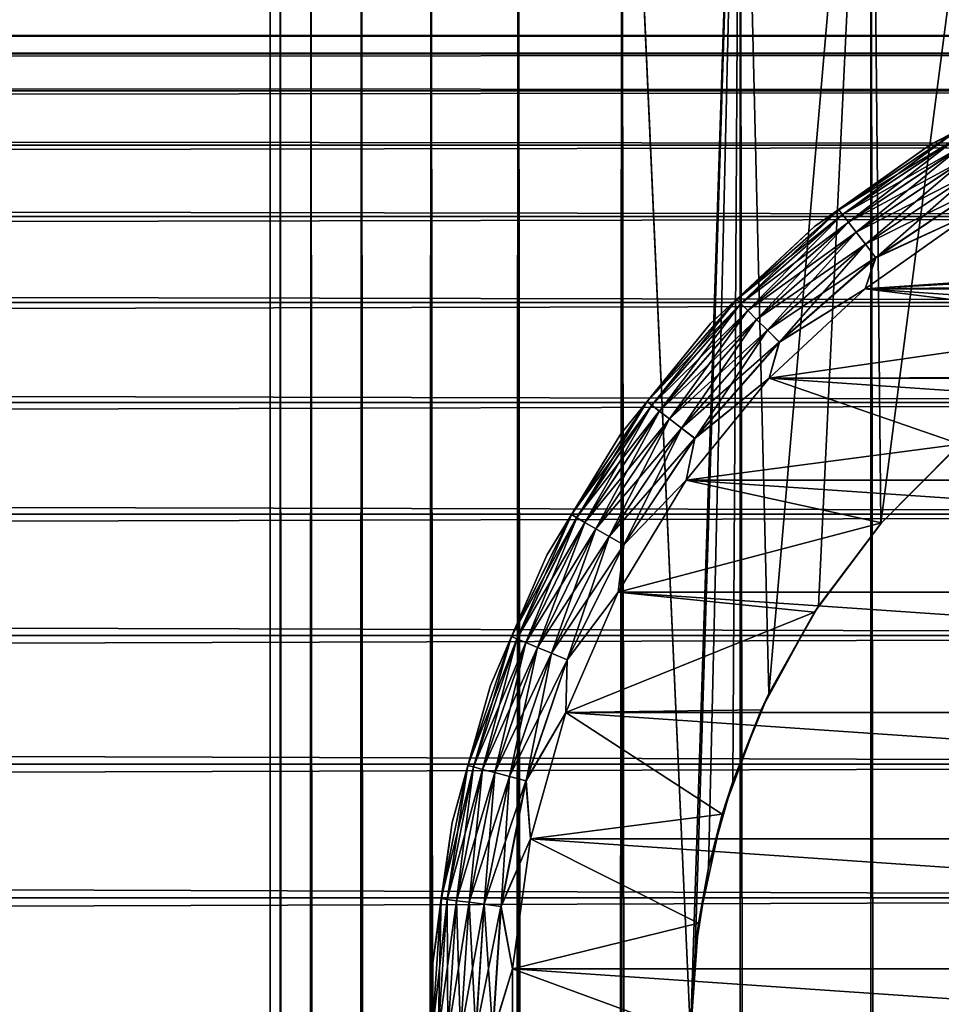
# Model space of a CAD drawing. Extents: x -265 to 265, y 0 to 1307.
# Tile 346 of 356: x 232 to 243, y 1280 to 1293. Entities that reach past the tile are written whole.
import ezdxf

# ---------------------------------------------------------------- set-up
doc = ezdxf.new("R2010")
doc.units = 0
doc.header["$LTSCALE"] = 81.481481
for name, color, linetype in [('119', 7, 'CONTINUOUS'), ('120', 7, 'CONTINUOUS'), ('125', 7, 'CONTINUOUS'), ('129', 7, 'CONTINUOUS'), ('130', 7, 'CONTINUOUS'), ('133', 7, 'CONTINUOUS'), ('137', 7, 'CONTINUOUS'), ('141', 7, 'CONTINUOUS'), ('3', 7, 'CONTINUOUS')]:
    doc.layers.add(name, color=color, linetype=linetype)

msp = doc.modelspace()

# ---------------------------------------------------------------- linework, layer by layer
at = {"layer": '119', "color": 7, "linetype": 'CONTINUOUS'}
for points in [[(235, 1), (235.128, 1, 1.958), (235, 1299), (235, 1)], [(235, 1299), (235.128, 1, 1.958), (235.128, 1299, 1.958), (235, 1299)], [(235.128, 1, 1.958), (235.511, 1, 3.882), (235.128, 1299, 1.958), (235.128, 1, 1.958)], [(235.128, 1299, 1.958), (235.511, 1, 3.882), (235.511, 1299, 3.882), (235.128, 1299, 1.958)], [(235.511, 1, 3.882), (236.142, 1, 5.74), (235.511, 1299, 3.882), (235.511, 1, 3.882)], [(235.511, 1299, 3.882), (236.142, 1, 5.74), (236.142, 1299, 5.74), (235.511, 1299, 3.882)], [(236.142, 1, 5.74), (237.01, 1, 7.5), (236.142, 1299, 5.74), (236.142, 1, 5.74)], [(236.142, 1299, 5.74), (237.01, 1, 7.5), (237.01, 1299, 7.5), (236.142, 1299, 5.74)], [(237.01, 1, 7.5), (238.1, 1, 9.131), (237.01, 1299, 7.5), (237.01, 1, 7.5)], [(237.01, 1299, 7.5), (238.1, 1, 9.131), (238.1, 1299, 9.131), (237.01, 1299, 7.5)], [(238.1, 1, 9.131), (239.393, 1, 10.607), (238.1, 1299, 9.131), (238.1, 1, 9.131)], [(238.1, 1299, 9.131), (239.393, 1, 10.607), (239.393, 1299, 10.607), (238.1, 1299, 9.131)], [(239.393, 1, 10.607), (240.869, 1, 11.9), (239.393, 1299, 10.607), (239.393, 1, 10.607)], [(239.393, 1299, 10.607), (240.869, 1, 11.9), (240.869, 1299, 11.9), (239.393, 1299, 10.607)], [(240.869, 1, 11.9), (242.5, 1, 12.99), (240.869, 1299, 11.9), (240.869, 1, 11.9)], [(240.869, 1299, 11.9), (242.5, 1, 12.99), (242.5, 1299, 12.99), (240.869, 1299, 11.9)], [(242.5, 1, 12.99), (244.26, 1, 13.858), (242.5, 1299, 12.99), (242.5, 1, 12.99)], [(242.5, 1299, 12.99), (244.26, 1, 13.858), (244.26, 1299, 13.858), (242.5, 1299, 12.99)]]:
    msp.add_3dface(points, dxfattribs=at)
at = {"layer": '120', "color": 7, "linetype": 'CONTINUOUS'}
for points in [[(235, 1), (235, 1299), (235.128, 1299, -1.958), (235, 1)], [(235.128, 1, -1.958), (235, 1), (235.128, 1299, -1.958), (235.128, 1, -1.958)], [(235.511, 1, -3.882), (235.128, 1, -1.958), (235.511, 1299, -3.882), (235.511, 1, -3.882)], [(235.511, 1299, -3.882), (235.128, 1, -1.958), (235.128, 1299, -1.958), (235.511, 1299, -3.882)], [(236.142, 1, -5.74), (235.511, 1, -3.882), (236.142, 1299, -5.74), (236.142, 1, -5.74)], [(236.142, 1299, -5.74), (235.511, 1, -3.882), (235.511, 1299, -3.882), (236.142, 1299, -5.74)], [(237.01, 1, -7.5), (236.142, 1, -5.74), (237.01, 1299, -7.5), (237.01, 1, -7.5)], [(237.01, 1299, -7.5), (236.142, 1, -5.74), (236.142, 1299, -5.74), (237.01, 1299, -7.5)], [(238.1, 1, -9.131), (237.01, 1, -7.5), (238.1, 1299, -9.131), (238.1, 1, -9.131)], [(238.1, 1299, -9.131), (237.01, 1, -7.5), (237.01, 1299, -7.5), (238.1, 1299, -9.131)], [(239.393, 1, -10.607), (238.1, 1, -9.131), (239.393, 1299, -10.607), (239.393, 1, -10.607)], [(239.393, 1299, -10.607), (238.1, 1, -9.131), (238.1, 1299, -9.131), (239.393, 1299, -10.607)], [(239.393, 1, -10.607), (239.393, 1299, -10.607), (240.25, 1280, -11.399), (239.393, 1, -10.607)], [(239.393, 1299, -10.607), (240.869, 1299, -11.9), (240.25, 1280, -11.399), (239.393, 1299, -10.607)], [(240.25, 1280, -11.399), (240.869, 1299, -11.9), (240.305, 1281.033, -11.446), (240.25, 1280, -11.399)], [(240.305, 1281.033, -11.446), (240.869, 1299, -11.9), (240.475, 1282.082, -11.588), (240.305, 1281.033, -11.446)], [(240.475, 1282.082, -11.588), (240.869, 1299, -11.9), (240.776, 1283.158, -11.828), (240.475, 1282.082, -11.588)], [(240.776, 1283.158, -11.828), (240.869, 1299, -11.9), (241.228, 1284.255, -12.167), (240.776, 1283.158, -11.828)], [(240.869, 1299, -11.9), (242.5, 1299, -12.99), (241.228, 1284.255, -12.167), (240.869, 1299, -11.9)], [(241.228, 1284.255, -12.167), (242.5, 1299, -12.99), (241.847, 1285.347, -12.591), (241.228, 1284.255, -12.167)], [(241.847, 1285.347, -12.591), (242.5, 1299, -12.99), (242.626, 1286.379, -13.063), (241.847, 1285.347, -12.591)], [(242.5, 1299, -12.99), (244.26, 1299, -13.858), (242.626, 1286.379, -13.063), (242.5, 1299, -12.99)], [(242.626, 1286.379, -13.063), (244.26, 1299, -13.858), (243.539, 1287.302, -13.537), (242.626, 1286.379, -13.063)]]:
    msp.add_3dface(points, dxfattribs=at)
at = {"layer": '125', "color": 7, "linetype": 'CONTINUOUS'}
for points in [[(242.626, 1286.379, -13.063), (243.539, 1287.302, -13.537), (242.631, 1286.385, -25), (242.626, 1286.379, -13.063)], [(242.631, 1286.385, -25), (243.539, 1287.302, -13.537), (243.615, 1287.369, -25), (242.631, 1286.385, -25)], [(241.798, 1285.271, -25), (242.626, 1286.379, -13.063), (242.631, 1286.385, -25), (241.798, 1285.271, -25)], [(241.847, 1285.347, -12.591), (242.626, 1286.379, -13.063), (241.798, 1285.271, -25), (241.847, 1285.347, -12.591)], [(241.228, 1284.255, -12.167), (241.847, 1285.347, -12.591), (241.798, 1285.271, -25), (241.228, 1284.255, -12.167)], [(241.131, 1284.05, -25), (241.228, 1284.255, -12.167), (241.798, 1285.271, -25), (241.131, 1284.05, -25)], [(240.776, 1283.158, -11.828), (241.228, 1284.255, -12.167), (241.131, 1284.05, -25), (240.776, 1283.158, -11.828)], [(240.645, 1282.747, -25), (240.776, 1283.158, -11.828), (241.131, 1284.05, -25), (240.645, 1282.747, -25)], [(240.475, 1282.082, -11.588), (240.776, 1283.158, -11.828), (240.645, 1282.747, -25), (240.475, 1282.082, -11.588)], [(240.349, 1281.388, -25), (240.475, 1282.082, -11.588), (240.645, 1282.747, -25), (240.349, 1281.388, -25)], [(240.305, 1281.033, -11.446), (240.475, 1282.082, -11.588), (240.349, 1281.388, -25), (240.305, 1281.033, -11.446)], [(240.25, 1280, -25), (240.305, 1281.033, -11.446), (240.349, 1281.388, -25), (240.25, 1280, -25)], [(240.25, 1280, -11.399), (240.305, 1281.033, -11.446), (240.25, 1280, -25), (240.25, 1280, -11.399)]]:
    msp.add_3dface(points, dxfattribs=at)
at = {"layer": '129', "color": 7, "linetype": 'CONTINUOUS'}
for points in [[(242.427, 1289.309, -25), (250, 1289.75, -25), (256.235, 1290.253, -25), (242.427, 1289.309, -25)], [(243.765, 1290.253, -25), (242.427, 1289.309, -25), (256.235, 1290.253, -25), (243.765, 1290.253, -25)], [(248.612, 1289.651, -25), (250, 1289.75, -25), (242.427, 1289.309, -25), (248.612, 1289.651, -25)], [(247.253, 1289.355, -25), (248.612, 1289.651, -25), (242.427, 1289.309, -25), (247.253, 1289.355, -25)], [(241.23, 1288.191, -25), (245.95, 1288.869, -25), (242.427, 1289.309, -25), (241.23, 1288.191, -25)], [(245.95, 1288.869, -25), (247.253, 1289.355, -25), (242.427, 1289.309, -25), (245.95, 1288.869, -25)], [(244.729, 1288.202, -25), (245.95, 1288.869, -25), (241.23, 1288.191, -25), (244.729, 1288.202, -25)], [(240.196, 1286.92, -25), (243.615, 1287.369, -25), (241.23, 1288.191, -25), (240.196, 1286.92, -25)], [(243.615, 1287.369, -25), (244.729, 1288.202, -25), (241.23, 1288.191, -25), (243.615, 1287.369, -25)], [(242.631, 1286.385, -25), (243.615, 1287.369, -25), (240.196, 1286.92, -25), (242.631, 1286.385, -25)], [(239.345, 1285.521, -25), (242.631, 1286.385, -25), (240.196, 1286.92, -25), (239.345, 1285.521, -25)], [(241.798, 1285.271, -25), (242.631, 1286.385, -25), (239.345, 1285.521, -25), (241.798, 1285.271, -25)], [(238.693, 1284.019, -25), (241.798, 1285.271, -25), (239.345, 1285.521, -25), (238.693, 1284.019, -25)], [(241.131, 1284.05, -25), (241.798, 1285.271, -25), (238.693, 1284.019, -25), (241.131, 1284.05, -25)], [(238.251, 1282.441, -25), (240.645, 1282.747, -25), (238.693, 1284.019, -25), (238.251, 1282.441, -25)], [(240.645, 1282.747, -25), (241.131, 1284.05, -25), (238.693, 1284.019, -25), (240.645, 1282.747, -25)], [(240.349, 1281.388, -25), (240.645, 1282.747, -25), (238.251, 1282.441, -25), (240.349, 1281.388, -25)], [(238.028, 1280.819, -25), (240.349, 1281.388, -25), (238.251, 1282.441, -25), (238.028, 1280.819, -25)], [(240.25, 1280, -25), (240.349, 1281.388, -25), (238.028, 1280.819, -25), (240.25, 1280, -25)], [(238.028, 1279.181, -25), (240.25, 1280, -25), (238.028, 1280.819, -25), (238.028, 1279.181, -25)]]:
    msp.add_3dface(points, dxfattribs=at)
at = {"layer": '130', "color": 7, "linetype": 'CONTINUOUS'}
for points in [[(242.427, 1289.309, -75), (243.765, 1290.253, -75), (257.573, 1289.309, -75), (242.427, 1289.309, -75)], [(241.23, 1288.191, -75), (242.427, 1289.309, -75), (258.77, 1288.191, -75), (241.23, 1288.191, -75)], [(258.77, 1288.191, -75), (242.427, 1289.309, -75), (257.573, 1289.309, -75), (258.77, 1288.191, -75)], [(240.196, 1286.92, -75), (241.23, 1288.191, -75), (259.804, 1286.92, -75), (240.196, 1286.92, -75)], [(259.804, 1286.92, -75), (241.23, 1288.191, -75), (258.77, 1288.191, -75), (259.804, 1286.92, -75)], [(239.345, 1285.521, -75), (240.196, 1286.92, -75), (260.655, 1285.521, -75), (239.345, 1285.521, -75)], [(260.655, 1285.521, -75), (240.196, 1286.92, -75), (259.804, 1286.92, -75), (260.655, 1285.521, -75)], [(238.693, 1284.019, -75), (239.345, 1285.521, -75), (261.307, 1284.019, -75), (238.693, 1284.019, -75)], [(261.307, 1284.019, -75), (239.345, 1285.521, -75), (260.655, 1285.521, -75), (261.307, 1284.019, -75)], [(238.251, 1282.441, -75), (238.693, 1284.019, -75), (261.749, 1282.441, -75), (238.251, 1282.441, -75)], [(261.749, 1282.441, -75), (238.693, 1284.019, -75), (261.307, 1284.019, -75), (261.749, 1282.441, -75)], [(238.028, 1280.819, -75), (238.251, 1282.441, -75), (261.972, 1280.819, -75), (238.028, 1280.819, -75)], [(261.972, 1280.819, -75), (238.251, 1282.441, -75), (261.749, 1282.441, -75), (261.972, 1280.819, -75)], [(238.028, 1279.181, -75), (238.028, 1280.819, -75), (261.972, 1279.181, -75), (238.028, 1279.181, -75)], [(261.972, 1279.181, -75), (238.028, 1280.819, -75), (261.972, 1280.819, -75), (261.972, 1279.181, -75)]]:
    msp.add_3dface(points, dxfattribs=at)
at = {"layer": '133', "color": 7, "linetype": 'CONTINUOUS'}
for points in [[(244.821, 1291.924, -74), (243.245, 1291.107, -74), (244.821, 1291.924, -26), (244.821, 1291.924, -74)], [(244.821, 1291.924, -26), (243.245, 1291.107, -74), (243.245, 1291.107, -26), (244.821, 1291.924, -26)], [(243.245, 1291.107, -74), (241.796, 1290.084, -74), (243.245, 1291.107, -26), (243.245, 1291.107, -74)], [(243.245, 1291.107, -26), (241.796, 1290.084, -74), (241.796, 1290.084, -26), (243.245, 1291.107, -26)], [(241.796, 1290.084, -74), (240.499, 1288.873, -74), (241.796, 1290.084, -26), (241.796, 1290.084, -74)], [(241.796, 1290.084, -26), (240.499, 1288.873, -74), (240.499, 1288.873, -26), (241.796, 1290.084, -26)], [(240.499, 1288.873, -74), (239.379, 1287.497, -74), (240.499, 1288.873, -26), (240.499, 1288.873, -74)], [(240.499, 1288.873, -26), (239.379, 1287.497, -74), (239.379, 1287.497, -26), (240.499, 1288.873, -26)], [(239.379, 1287.497, -74), (238.457, 1285.981, -74), (239.379, 1287.497, -26), (239.379, 1287.497, -74)], [(239.379, 1287.497, -26), (238.457, 1285.981, -74), (238.457, 1285.981, -26), (239.379, 1287.497, -26)], [(238.457, 1285.981, -74), (237.751, 1284.353, -74), (238.457, 1285.981, -26), (238.457, 1285.981, -74)], [(238.457, 1285.981, -26), (237.751, 1284.353, -74), (237.751, 1284.353, -26), (238.457, 1285.981, -26)], [(237.751, 1284.353, -74), (237.272, 1282.645, -74), (237.751, 1284.353, -26), (237.751, 1284.353, -74)], [(237.751, 1284.353, -26), (237.272, 1282.645, -74), (237.272, 1282.645, -26), (237.751, 1284.353, -26)], [(237.272, 1282.645, -74), (237.03, 1280.887, -74), (237.272, 1282.645, -26), (237.272, 1282.645, -74)], [(237.272, 1282.645, -26), (237.03, 1280.887, -74), (237.03, 1280.887, -26), (237.272, 1282.645, -26)], [(237.03, 1280.887, -74), (237.03, 1279.113, -74), (237.03, 1280.887, -26), (237.03, 1280.887, -74)], [(237.03, 1280.887, -26), (237.03, 1279.113, -74), (237.03, 1279.113, -26), (237.03, 1280.887, -26)]]:
    msp.add_3dface(points, dxfattribs=at)
at = {"layer": '137', "color": 7, "linetype": 'CONTINUOUS'}
for points in [[(243.245, 1291.107, -74), (244.821, 1291.924, -74), (243.513, 1291.237, -74.223), (243.245, 1291.107, -74)], [(243.245, 1291.107, -74), (243.513, 1291.237, -74.223), (242.101, 1290.294, -74.223), (243.245, 1291.107, -74)], [(243.513, 1291.237, -74.223), (242.146, 1290.235, -74.434), (242.101, 1290.294, -74.223), (243.513, 1291.237, -74.223)], [(243.55, 1291.172, -74.434), (242.146, 1290.235, -74.434), (243.513, 1291.237, -74.223), (243.55, 1291.172, -74.434)], [(241.796, 1290.084, -74), (243.245, 1291.107, -74), (242.101, 1290.294, -74.223), (241.796, 1290.084, -74)], [(243.55, 1291.172, -74.434), (242.219, 1290.14, -74.624), (242.146, 1290.235, -74.434), (243.55, 1291.172, -74.434)], [(243.609, 1291.069, -74.624), (242.219, 1290.14, -74.624), (243.55, 1291.172, -74.434), (243.609, 1291.069, -74.624)], [(243.609, 1291.069, -74.624), (242.316, 1290.014, -74.782), (242.219, 1290.14, -74.624), (243.609, 1291.069, -74.624)], [(243.689, 1290.932, -74.782), (242.316, 1290.014, -74.782), (243.609, 1291.069, -74.624), (243.689, 1290.932, -74.782)], [(243.689, 1290.932, -74.782), (242.431, 1289.864, -74.901), (242.316, 1290.014, -74.782), (243.689, 1290.932, -74.782)], [(243.783, 1290.767, -74.901), (242.431, 1289.864, -74.901), (243.689, 1290.932, -74.782), (243.783, 1290.767, -74.901)], [(243.783, 1290.767, -74.901), (242.56, 1289.696, -74.975), (242.431, 1289.864, -74.901), (243.783, 1290.767, -74.901)], [(243.889, 1290.584, -74.975), (242.56, 1289.696, -74.975), (243.783, 1290.767, -74.901), (243.889, 1290.584, -74.975)], [(243.889, 1290.584, -74.975), (243.765, 1290.253, -75), (242.56, 1289.696, -74.975), (243.889, 1290.584, -74.975)], [(241.796, 1290.084, -74), (242.101, 1290.294, -74.223), (240.825, 1289.175, -74.223), (241.796, 1290.084, -74)], [(242.101, 1290.294, -74.223), (240.878, 1289.122, -74.434), (240.825, 1289.175, -74.223), (242.101, 1290.294, -74.223)], [(242.146, 1290.235, -74.434), (240.878, 1289.122, -74.434), (242.101, 1290.294, -74.223), (242.146, 1290.235, -74.434)], [(242.146, 1290.235, -74.434), (240.962, 1289.038, -74.624), (240.878, 1289.122, -74.434), (242.146, 1290.235, -74.434)], [(242.219, 1290.14, -74.624), (240.962, 1289.038, -74.624), (242.146, 1290.235, -74.434), (242.219, 1290.14, -74.624)], [(243.765, 1290.253, -75), (242.427, 1289.309, -75), (242.56, 1289.696, -74.975), (243.765, 1290.253, -75)], [(242.219, 1290.14, -74.624), (241.074, 1288.926, -74.782), (240.962, 1289.038, -74.624), (242.219, 1290.14, -74.624)], [(242.316, 1290.014, -74.782), (241.074, 1288.926, -74.782), (242.219, 1290.14, -74.624), (242.316, 1290.014, -74.782)], [(240.499, 1288.873, -74), (241.796, 1290.084, -74), (240.825, 1289.175, -74.223), (240.499, 1288.873, -74)], [(242.316, 1290.014, -74.782), (241.208, 1288.792, -74.901), (241.074, 1288.926, -74.782), (242.316, 1290.014, -74.782)], [(242.431, 1289.864, -74.901), (241.208, 1288.792, -74.901), (242.316, 1290.014, -74.782), (242.431, 1289.864, -74.901)], [(242.431, 1289.864, -74.901), (241.358, 1288.642, -74.975), (241.208, 1288.792, -74.901), (242.431, 1289.864, -74.901)], [(242.56, 1289.696, -74.975), (241.358, 1288.642, -74.975), (242.431, 1289.864, -74.901), (242.56, 1289.696, -74.975)], [(242.56, 1289.696, -74.975), (242.427, 1289.309, -75), (241.358, 1288.642, -74.975), (242.56, 1289.696, -74.975)], [(242.427, 1289.309, -75), (241.23, 1288.191, -75), (241.358, 1288.642, -74.975), (242.427, 1289.309, -75)], [(240.499, 1288.873, -74), (240.825, 1289.175, -74.223), (239.706, 1287.899, -74.223), (240.499, 1288.873, -74)], [(240.825, 1289.175, -74.223), (239.765, 1287.854, -74.434), (239.706, 1287.899, -74.223), (240.825, 1289.175, -74.223)], [(240.878, 1289.122, -74.434), (239.765, 1287.854, -74.434), (240.825, 1289.175, -74.223), (240.878, 1289.122, -74.434)], [(240.878, 1289.122, -74.434), (239.86, 1287.781, -74.624), (239.765, 1287.854, -74.434), (240.878, 1289.122, -74.434)], [(240.962, 1289.038, -74.624), (239.86, 1287.781, -74.624), (240.878, 1289.122, -74.434), (240.962, 1289.038, -74.624)], [(240.962, 1289.038, -74.624), (239.986, 1287.684, -74.782), (239.86, 1287.781, -74.624), (240.962, 1289.038, -74.624)], [(241.074, 1288.926, -74.782), (239.986, 1287.684, -74.782), (240.962, 1289.038, -74.624), (241.074, 1288.926, -74.782)], [(241.074, 1288.926, -74.782), (240.136, 1287.569, -74.901), (239.986, 1287.684, -74.782), (241.074, 1288.926, -74.782)], [(241.208, 1288.792, -74.901), (240.136, 1287.569, -74.901), (241.074, 1288.926, -74.782), (241.208, 1288.792, -74.901)], [(239.379, 1287.497, -74), (240.499, 1288.873, -74), (239.706, 1287.899, -74.223), (239.379, 1287.497, -74)], [(241.208, 1288.792, -74.901), (240.304, 1287.44, -74.975), (240.136, 1287.569, -74.901), (241.208, 1288.792, -74.901)], [(241.358, 1288.642, -74.975), (240.304, 1287.44, -74.975), (241.208, 1288.792, -74.901), (241.358, 1288.642, -74.975)], [(241.358, 1288.642, -74.975), (241.23, 1288.191, -75), (240.304, 1287.44, -74.975), (241.358, 1288.642, -74.975)], [(241.23, 1288.191, -75), (240.196, 1286.92, -75), (240.304, 1287.44, -74.975), (241.23, 1288.191, -75)], [(239.379, 1287.497, -74), (239.706, 1287.899, -74.223), (238.763, 1286.487, -74.223), (239.379, 1287.497, -74)], [(239.706, 1287.899, -74.223), (238.828, 1286.45, -74.434), (238.763, 1286.487, -74.223), (239.706, 1287.899, -74.223)], [(239.765, 1287.854, -74.434), (238.828, 1286.45, -74.434), (239.706, 1287.899, -74.223), (239.765, 1287.854, -74.434)], [(239.765, 1287.854, -74.434), (238.931, 1286.391, -74.624), (238.828, 1286.45, -74.434), (239.765, 1287.854, -74.434)], [(239.86, 1287.781, -74.624), (238.931, 1286.391, -74.624), (239.765, 1287.854, -74.434), (239.86, 1287.781, -74.624)], [(239.86, 1287.781, -74.624), (239.068, 1286.311, -74.782), (238.931, 1286.391, -74.624), (239.86, 1287.781, -74.624)], [(239.986, 1287.684, -74.782), (239.068, 1286.311, -74.782), (239.86, 1287.781, -74.624), (239.986, 1287.684, -74.782)], [(239.986, 1287.684, -74.782), (239.233, 1286.217, -74.901), (239.068, 1286.311, -74.782), (239.986, 1287.684, -74.782)], [(240.136, 1287.569, -74.901), (239.233, 1286.217, -74.901), (239.986, 1287.684, -74.782), (240.136, 1287.569, -74.901)], [(240.136, 1287.569, -74.901), (239.416, 1286.111, -74.975), (239.233, 1286.217, -74.901), (240.136, 1287.569, -74.901)], [(240.304, 1287.44, -74.975), (239.416, 1286.111, -74.975), (240.136, 1287.569, -74.901), (240.304, 1287.44, -74.975)], [(238.457, 1285.981, -74), (239.379, 1287.497, -74), (238.763, 1286.487, -74.223), (238.457, 1285.981, -74)], [(240.304, 1287.44, -74.975), (240.196, 1286.92, -75), (239.416, 1286.111, -74.975), (240.304, 1287.44, -74.975)], [(240.196, 1286.92, -75), (239.345, 1285.521, -75), (239.416, 1286.111, -74.975), (240.196, 1286.92, -75)], [(238.457, 1285.981, -74), (238.763, 1286.487, -74.223), (238.013, 1284.965, -74.223), (238.457, 1285.981, -74)], [(238.763, 1286.487, -74.223), (238.081, 1284.937, -74.434), (238.013, 1284.965, -74.223), (238.763, 1286.487, -74.223)], [(238.828, 1286.45, -74.434), (238.081, 1284.937, -74.434), (238.763, 1286.487, -74.223), (238.828, 1286.45, -74.434)], [(238.828, 1286.45, -74.434), (238.191, 1284.891, -74.624), (238.081, 1284.937, -74.434), (238.828, 1286.45, -74.434)], [(238.931, 1286.391, -74.624), (238.191, 1284.891, -74.624), (238.828, 1286.45, -74.434), (238.931, 1286.391, -74.624)], [(238.931, 1286.391, -74.624), (238.338, 1284.831, -74.782), (238.191, 1284.891, -74.624), (238.931, 1286.391, -74.624)], [(239.068, 1286.311, -74.782), (238.338, 1284.831, -74.782), (238.931, 1286.391, -74.624), (239.068, 1286.311, -74.782)], [(239.068, 1286.311, -74.782), (238.513, 1284.758, -74.901), (238.338, 1284.831, -74.782), (239.068, 1286.311, -74.782)], [(239.233, 1286.217, -74.901), (238.513, 1284.758, -74.901), (239.068, 1286.311, -74.782), (239.233, 1286.217, -74.901)], [(239.233, 1286.217, -74.901), (238.709, 1284.677, -74.975), (238.513, 1284.758, -74.901), (239.233, 1286.217, -74.901)], [(239.416, 1286.111, -74.975), (238.709, 1284.677, -74.975), (239.233, 1286.217, -74.901), (239.416, 1286.111, -74.975)], [(239.416, 1286.111, -74.975), (239.345, 1285.521, -75), (238.709, 1284.677, -74.975), (239.416, 1286.111, -74.975)], [(237.751, 1284.353, -74), (238.457, 1285.981, -74), (238.013, 1284.965, -74.223), (237.751, 1284.353, -74)], [(239.345, 1285.521, -75), (238.693, 1284.019, -75), (238.709, 1284.677, -74.975), (239.345, 1285.521, -75)], [(237.751, 1284.353, -74), (238.013, 1284.965, -74.223), (237.467, 1283.358, -74.223), (237.751, 1284.353, -74)], [(238.013, 1284.965, -74.223), (237.539, 1283.339, -74.434), (237.467, 1283.358, -74.223), (238.013, 1284.965, -74.223)], [(238.081, 1284.937, -74.434), (237.539, 1283.339, -74.434), (238.013, 1284.965, -74.223), (238.081, 1284.937, -74.434)], [(238.081, 1284.937, -74.434), (237.654, 1283.308, -74.624), (237.539, 1283.339, -74.434), (238.081, 1284.937, -74.434)], [(238.191, 1284.891, -74.624), (237.654, 1283.308, -74.624), (238.081, 1284.937, -74.434), (238.191, 1284.891, -74.624)], [(238.191, 1284.891, -74.624), (237.807, 1283.267, -74.782), (237.654, 1283.308, -74.624), (238.191, 1284.891, -74.624)], [(238.338, 1284.831, -74.782), (237.807, 1283.267, -74.782), (238.191, 1284.891, -74.624), (238.338, 1284.831, -74.782)], [(238.338, 1284.831, -74.782), (237.991, 1283.218, -74.901), (237.807, 1283.267, -74.782), (238.338, 1284.831, -74.782)], [(238.513, 1284.758, -74.901), (237.991, 1283.218, -74.901), (238.338, 1284.831, -74.782), (238.513, 1284.758, -74.901)], [(238.513, 1284.758, -74.901), (238.195, 1283.163, -74.975), (237.991, 1283.218, -74.901), (238.513, 1284.758, -74.901)], [(238.709, 1284.677, -74.975), (238.195, 1283.163, -74.975), (238.513, 1284.758, -74.901), (238.709, 1284.677, -74.975)], [(238.709, 1284.677, -74.975), (238.693, 1284.019, -75), (238.195, 1283.163, -74.975), (238.709, 1284.677, -74.975)], [(237.272, 1282.645, -74), (237.751, 1284.353, -74), (237.467, 1283.358, -74.223), (237.272, 1282.645, -74)], [(238.693, 1284.019, -75), (238.251, 1282.441, -75), (238.195, 1283.163, -74.975), (238.693, 1284.019, -75)], [(237.272, 1282.645, -74), (237.467, 1283.358, -74.223), (237.136, 1281.694, -74.223), (237.272, 1282.645, -74)], [(237.467, 1283.358, -74.223), (237.209, 1281.684, -74.434), (237.136, 1281.694, -74.223), (237.467, 1283.358, -74.223)], [(237.539, 1283.339, -74.434), (237.209, 1281.684, -74.434), (237.467, 1283.358, -74.223), (237.539, 1283.339, -74.434)], [(237.539, 1283.339, -74.434), (237.328, 1281.668, -74.624), (237.209, 1281.684, -74.434), (237.539, 1283.339, -74.434)], [(237.654, 1283.308, -74.624), (237.328, 1281.668, -74.624), (237.539, 1283.339, -74.434), (237.654, 1283.308, -74.624)], [(237.654, 1283.308, -74.624), (237.485, 1281.648, -74.782), (237.328, 1281.668, -74.624), (237.654, 1283.308, -74.624)], [(237.807, 1283.267, -74.782), (237.485, 1281.648, -74.782), (237.654, 1283.308, -74.624), (237.807, 1283.267, -74.782)], [(237.807, 1283.267, -74.782), (237.673, 1281.623, -74.901), (237.485, 1281.648, -74.782), (237.807, 1283.267, -74.782)], [(237.991, 1283.218, -74.901), (237.673, 1281.623, -74.901), (237.807, 1283.267, -74.782), (237.991, 1283.218, -74.901)], [(237.991, 1283.218, -74.901), (237.883, 1281.595, -74.975), (237.673, 1281.623, -74.901), (237.991, 1283.218, -74.901)], [(238.195, 1283.163, -74.975), (237.883, 1281.595, -74.975), (237.991, 1283.218, -74.901), (238.195, 1283.163, -74.975)], [(238.195, 1283.163, -74.975), (238.251, 1282.441, -75), (237.883, 1281.595, -74.975), (238.195, 1283.163, -74.975)], [(237.03, 1280.887, -74), (237.272, 1282.645, -74), (237.136, 1281.694, -74.223), (237.03, 1280.887, -74)], [(238.251, 1282.441, -75), (238.028, 1280.819, -75), (237.883, 1281.595, -74.975), (238.251, 1282.441, -75)], [(237.03, 1280.887, -74), (237.136, 1281.694, -74.223), (237.025, 1280, -74.223), (237.03, 1280.887, -74)], [(237.136, 1281.694, -74.223), (237.099, 1280, -74.434), (237.025, 1280, -74.223), (237.136, 1281.694, -74.223)], [(237.209, 1281.684, -74.434), (237.099, 1280, -74.434), (237.136, 1281.694, -74.223), (237.209, 1281.684, -74.434)], [(237.209, 1281.684, -74.434), (237.218, 1280, -74.624), (237.099, 1280, -74.434), (237.209, 1281.684, -74.434)], [(237.328, 1281.668, -74.624), (237.218, 1280, -74.624), (237.209, 1281.684, -74.434), (237.328, 1281.668, -74.624)], [(237.328, 1281.668, -74.624), (237.377, 1280, -74.782), (237.218, 1280, -74.624), (237.328, 1281.668, -74.624)], [(237.485, 1281.648, -74.782), (237.377, 1280, -74.782), (237.328, 1281.668, -74.624), (237.485, 1281.648, -74.782)], [(237.485, 1281.648, -74.782), (237.567, 1280, -74.901), (237.377, 1280, -74.782), (237.485, 1281.648, -74.782)], [(237.673, 1281.623, -74.901), (237.567, 1280, -74.901), (237.485, 1281.648, -74.782), (237.673, 1281.623, -74.901)], [(237.673, 1281.623, -74.901), (237.779, 1280, -74.975), (237.567, 1280, -74.901), (237.673, 1281.623, -74.901)], [(237.883, 1281.595, -74.975), (237.779, 1280, -74.975), (237.673, 1281.623, -74.901), (237.883, 1281.595, -74.975)], [(237.883, 1281.595, -74.975), (238.028, 1280.819, -75), (237.779, 1280, -74.975), (237.883, 1281.595, -74.975)], [(237.03, 1279.113, -74), (237.03, 1280.887, -74), (237.025, 1280, -74.223), (237.03, 1279.113, -74)], [(238.028, 1280.819, -75), (238.028, 1279.181, -75), (237.779, 1280, -74.975), (238.028, 1280.819, -75)]]:
    msp.add_3dface(points, dxfattribs=at)
at = {"layer": '141', "color": 7, "linetype": 'CONTINUOUS'}
for points in [[(244.821, 1291.924, -26), (243.245, 1291.107, -26), (243.512, 1291.237, -25.779), (244.821, 1291.924, -26)], [(243.245, 1291.107, -26), (242.101, 1290.294, -25.779), (243.512, 1291.237, -25.779), (243.245, 1291.107, -26)], [(242.101, 1290.294, -25.779), (243.549, 1291.173, -25.567), (243.512, 1291.237, -25.779), (242.101, 1290.294, -25.779)], [(243.245, 1291.107, -26), (241.796, 1290.084, -26), (242.101, 1290.294, -25.779), (243.245, 1291.107, -26)], [(242.146, 1290.235, -25.567), (243.549, 1291.173, -25.567), (242.101, 1290.294, -25.779), (242.146, 1290.235, -25.567)], [(242.146, 1290.235, -25.567), (243.609, 1291.07, -25.377), (243.549, 1291.173, -25.567), (242.146, 1290.235, -25.567)], [(242.219, 1290.141, -25.377), (243.609, 1291.07, -25.377), (242.146, 1290.235, -25.567), (242.219, 1290.141, -25.377)], [(242.219, 1290.141, -25.377), (243.688, 1290.933, -25.218), (243.609, 1291.07, -25.377), (242.219, 1290.141, -25.377)], [(242.315, 1290.015, -25.218), (243.688, 1290.933, -25.218), (242.219, 1290.141, -25.377), (242.315, 1290.015, -25.218)], [(242.315, 1290.015, -25.218), (243.783, 1290.768, -25.099), (243.688, 1290.933, -25.218), (242.315, 1290.015, -25.218)], [(242.431, 1289.865, -25.099), (243.783, 1290.768, -25.099), (242.315, 1290.015, -25.218), (242.431, 1289.865, -25.099)], [(242.431, 1289.865, -25.099), (243.889, 1290.585, -25.025), (243.783, 1290.768, -25.099), (242.431, 1289.865, -25.099)], [(242.559, 1289.697, -25.025), (243.889, 1290.585, -25.025), (242.431, 1289.865, -25.099), (242.559, 1289.697, -25.025)], [(242.559, 1289.697, -25.025), (243.765, 1290.253, -25), (243.889, 1290.585, -25.025), (242.559, 1289.697, -25.025)], [(241.796, 1290.084, -26), (240.825, 1289.175, -25.779), (242.101, 1290.294, -25.779), (241.796, 1290.084, -26)], [(240.825, 1289.175, -25.779), (242.146, 1290.235, -25.567), (242.101, 1290.294, -25.779), (240.825, 1289.175, -25.779)], [(240.877, 1289.123, -25.567), (242.146, 1290.235, -25.567), (240.825, 1289.175, -25.779), (240.877, 1289.123, -25.567)], [(240.877, 1289.123, -25.567), (242.219, 1290.141, -25.377), (242.146, 1290.235, -25.567), (240.877, 1289.123, -25.567)], [(242.427, 1289.309, -25), (243.765, 1290.253, -25), (242.559, 1289.697, -25.025), (242.427, 1289.309, -25)], [(240.962, 1289.038, -25.377), (242.219, 1290.141, -25.377), (240.877, 1289.123, -25.567), (240.962, 1289.038, -25.377)], [(240.962, 1289.038, -25.377), (242.315, 1290.015, -25.218), (242.219, 1290.141, -25.377), (240.962, 1289.038, -25.377)], [(241.796, 1290.084, -26), (240.499, 1288.873, -26), (240.825, 1289.175, -25.779), (241.796, 1290.084, -26)], [(241.074, 1288.926, -25.218), (242.315, 1290.015, -25.218), (240.962, 1289.038, -25.377), (241.074, 1288.926, -25.218)], [(241.074, 1288.926, -25.218), (242.431, 1289.865, -25.099), (242.315, 1290.015, -25.218), (241.074, 1288.926, -25.218)], [(241.208, 1288.792, -25.099), (242.431, 1289.865, -25.099), (241.074, 1288.926, -25.218), (241.208, 1288.792, -25.099)], [(241.208, 1288.792, -25.099), (242.559, 1289.697, -25.025), (242.431, 1289.865, -25.099), (241.208, 1288.792, -25.099)], [(241.357, 1288.643, -25.025), (242.559, 1289.697, -25.025), (241.208, 1288.792, -25.099), (241.357, 1288.643, -25.025)], [(241.357, 1288.643, -25.025), (242.427, 1289.309, -25), (242.559, 1289.697, -25.025), (241.357, 1288.643, -25.025)], [(241.23, 1288.191, -25), (242.427, 1289.309, -25), (241.357, 1288.643, -25.025), (241.23, 1288.191, -25)], [(240.499, 1288.873, -26), (239.706, 1287.899, -25.779), (240.825, 1289.175, -25.779), (240.499, 1288.873, -26)], [(239.706, 1287.899, -25.779), (240.877, 1289.123, -25.567), (240.825, 1289.175, -25.779), (239.706, 1287.899, -25.779)], [(239.765, 1287.854, -25.567), (240.877, 1289.123, -25.567), (239.706, 1287.899, -25.779), (239.765, 1287.854, -25.567)], [(239.765, 1287.854, -25.567), (240.962, 1289.038, -25.377), (240.877, 1289.123, -25.567), (239.765, 1287.854, -25.567)], [(239.859, 1287.781, -25.377), (240.962, 1289.038, -25.377), (239.765, 1287.854, -25.567), (239.859, 1287.781, -25.377)], [(239.859, 1287.781, -25.377), (241.074, 1288.926, -25.218), (240.962, 1289.038, -25.377), (239.859, 1287.781, -25.377)], [(239.985, 1287.685, -25.218), (241.074, 1288.926, -25.218), (239.859, 1287.781, -25.377), (239.985, 1287.685, -25.218)], [(239.985, 1287.685, -25.218), (241.208, 1288.792, -25.099), (241.074, 1288.926, -25.218), (239.985, 1287.685, -25.218)], [(240.499, 1288.873, -26), (239.379, 1287.497, -26), (239.706, 1287.899, -25.779), (240.499, 1288.873, -26)], [(240.135, 1287.569, -25.099), (241.208, 1288.792, -25.099), (239.985, 1287.685, -25.218), (240.135, 1287.569, -25.099)], [(240.135, 1287.569, -25.099), (241.357, 1288.643, -25.025), (241.208, 1288.792, -25.099), (240.135, 1287.569, -25.099)], [(240.303, 1287.441, -25.025), (241.357, 1288.643, -25.025), (240.135, 1287.569, -25.099), (240.303, 1287.441, -25.025)], [(240.303, 1287.441, -25.025), (241.23, 1288.191, -25), (241.357, 1288.643, -25.025), (240.303, 1287.441, -25.025)], [(240.196, 1286.92, -25), (241.23, 1288.191, -25), (240.303, 1287.441, -25.025), (240.196, 1286.92, -25)], [(239.379, 1287.497, -26), (238.763, 1286.488, -25.779), (239.706, 1287.899, -25.779), (239.379, 1287.497, -26)], [(238.763, 1286.488, -25.779), (239.765, 1287.854, -25.567), (239.706, 1287.899, -25.779), (238.763, 1286.488, -25.779)], [(238.827, 1286.451, -25.567), (239.765, 1287.854, -25.567), (238.763, 1286.488, -25.779), (238.827, 1286.451, -25.567)], [(238.827, 1286.451, -25.567), (239.859, 1287.781, -25.377), (239.765, 1287.854, -25.567), (238.827, 1286.451, -25.567)], [(238.93, 1286.391, -25.377), (239.859, 1287.781, -25.377), (238.827, 1286.451, -25.567), (238.93, 1286.391, -25.377)], [(238.93, 1286.391, -25.377), (239.985, 1287.685, -25.218), (239.859, 1287.781, -25.377), (238.93, 1286.391, -25.377)], [(239.067, 1286.312, -25.218), (239.985, 1287.685, -25.218), (238.93, 1286.391, -25.377), (239.067, 1286.312, -25.218)], [(239.067, 1286.312, -25.218), (240.135, 1287.569, -25.099), (239.985, 1287.685, -25.218), (239.067, 1286.312, -25.218)], [(239.232, 1286.217, -25.099), (240.135, 1287.569, -25.099), (239.067, 1286.312, -25.218), (239.232, 1286.217, -25.099)], [(239.232, 1286.217, -25.099), (240.303, 1287.441, -25.025), (240.135, 1287.569, -25.099), (239.232, 1286.217, -25.099)], [(239.379, 1287.497, -26), (238.457, 1285.981, -26), (238.763, 1286.488, -25.779), (239.379, 1287.497, -26)], [(239.415, 1286.111, -25.025), (240.303, 1287.441, -25.025), (239.232, 1286.217, -25.099), (239.415, 1286.111, -25.025)], [(239.415, 1286.111, -25.025), (240.196, 1286.92, -25), (240.303, 1287.441, -25.025), (239.415, 1286.111, -25.025)], [(239.345, 1285.521, -25), (240.196, 1286.92, -25), (239.415, 1286.111, -25.025), (239.345, 1285.521, -25)], [(238.457, 1285.981, -26), (238.012, 1284.965, -25.779), (238.763, 1286.488, -25.779), (238.457, 1285.981, -26)], [(238.012, 1284.965, -25.779), (238.827, 1286.451, -25.567), (238.763, 1286.488, -25.779), (238.012, 1284.965, -25.779)], [(238.081, 1284.937, -25.567), (238.827, 1286.451, -25.567), (238.012, 1284.965, -25.779), (238.081, 1284.937, -25.567)], [(238.081, 1284.937, -25.567), (238.93, 1286.391, -25.377), (238.827, 1286.451, -25.567), (238.081, 1284.937, -25.567)], [(238.191, 1284.892, -25.377), (238.93, 1286.391, -25.377), (238.081, 1284.937, -25.567), (238.191, 1284.892, -25.377)], [(238.191, 1284.892, -25.377), (239.067, 1286.312, -25.218), (238.93, 1286.391, -25.377), (238.191, 1284.892, -25.377)], [(238.337, 1284.831, -25.218), (239.067, 1286.312, -25.218), (238.191, 1284.892, -25.377), (238.337, 1284.831, -25.218)], [(238.337, 1284.831, -25.218), (239.232, 1286.217, -25.099), (239.067, 1286.312, -25.218), (238.337, 1284.831, -25.218)], [(238.512, 1284.758, -25.099), (239.232, 1286.217, -25.099), (238.337, 1284.831, -25.218), (238.512, 1284.758, -25.099)], [(238.512, 1284.758, -25.099), (239.415, 1286.111, -25.025), (239.232, 1286.217, -25.099), (238.512, 1284.758, -25.099)], [(238.708, 1284.677, -25.025), (239.415, 1286.111, -25.025), (238.512, 1284.758, -25.099), (238.708, 1284.677, -25.025)], [(238.708, 1284.677, -25.025), (239.345, 1285.521, -25), (239.415, 1286.111, -25.025), (238.708, 1284.677, -25.025)], [(238.457, 1285.981, -26), (237.751, 1284.353, -26), (238.012, 1284.965, -25.779), (238.457, 1285.981, -26)], [(238.693, 1284.019, -25), (239.345, 1285.521, -25), (238.708, 1284.677, -25.025), (238.693, 1284.019, -25)], [(237.751, 1284.353, -26), (237.467, 1283.358, -25.779), (238.012, 1284.965, -25.779), (237.751, 1284.353, -26)], [(237.467, 1283.358, -25.779), (238.081, 1284.937, -25.567), (238.012, 1284.965, -25.779), (237.467, 1283.358, -25.779)], [(237.538, 1283.339, -25.567), (238.081, 1284.937, -25.567), (237.467, 1283.358, -25.779), (237.538, 1283.339, -25.567)], [(237.538, 1283.339, -25.567), (238.191, 1284.892, -25.377), (238.081, 1284.937, -25.567), (237.538, 1283.339, -25.567)], [(237.653, 1283.308, -25.377), (238.191, 1284.892, -25.377), (237.538, 1283.339, -25.567), (237.653, 1283.308, -25.377)], [(237.653, 1283.308, -25.377), (238.337, 1284.831, -25.218), (238.191, 1284.892, -25.377), (237.653, 1283.308, -25.377)], [(237.806, 1283.267, -25.218), (238.337, 1284.831, -25.218), (237.653, 1283.308, -25.377), (237.806, 1283.267, -25.218)], [(237.806, 1283.267, -25.218), (238.512, 1284.758, -25.099), (238.337, 1284.831, -25.218), (237.806, 1283.267, -25.218)], [(237.99, 1283.218, -25.099), (238.512, 1284.758, -25.099), (237.806, 1283.267, -25.218), (237.99, 1283.218, -25.099)], [(237.99, 1283.218, -25.099), (238.708, 1284.677, -25.025), (238.512, 1284.758, -25.099), (237.99, 1283.218, -25.099)], [(238.194, 1283.163, -25.025), (238.708, 1284.677, -25.025), (237.99, 1283.218, -25.099), (238.194, 1283.163, -25.025)], [(238.194, 1283.163, -25.025), (238.693, 1284.019, -25), (238.708, 1284.677, -25.025), (238.194, 1283.163, -25.025)], [(237.751, 1284.353, -26), (237.272, 1282.645, -26), (237.467, 1283.358, -25.779), (237.751, 1284.353, -26)], [(238.251, 1282.441, -25), (238.693, 1284.019, -25), (238.194, 1283.163, -25.025), (238.251, 1282.441, -25)], [(237.272, 1282.645, -26), (237.136, 1281.694, -25.779), (237.467, 1283.358, -25.779), (237.272, 1282.645, -26)], [(237.136, 1281.694, -25.779), (237.538, 1283.339, -25.567), (237.467, 1283.358, -25.779), (237.136, 1281.694, -25.779)], [(237.209, 1281.684, -25.567), (237.538, 1283.339, -25.567), (237.136, 1281.694, -25.779), (237.209, 1281.684, -25.567)], [(237.209, 1281.684, -25.567), (237.653, 1283.308, -25.377), (237.538, 1283.339, -25.567), (237.209, 1281.684, -25.567)], [(237.327, 1281.668, -25.377), (237.653, 1283.308, -25.377), (237.209, 1281.684, -25.567), (237.327, 1281.668, -25.377)], [(237.327, 1281.668, -25.377), (237.806, 1283.267, -25.218), (237.653, 1283.308, -25.377), (237.327, 1281.668, -25.377)], [(237.484, 1281.648, -25.218), (237.806, 1283.267, -25.218), (237.327, 1281.668, -25.377), (237.484, 1281.648, -25.218)], [(237.484, 1281.648, -25.218), (237.99, 1283.218, -25.099), (237.806, 1283.267, -25.218), (237.484, 1281.648, -25.218)], [(237.672, 1281.623, -25.099), (237.99, 1283.218, -25.099), (237.484, 1281.648, -25.218), (237.672, 1281.623, -25.099)], [(237.672, 1281.623, -25.099), (238.194, 1283.163, -25.025), (237.99, 1283.218, -25.099), (237.672, 1281.623, -25.099)], [(237.882, 1281.595, -25.025), (238.194, 1283.163, -25.025), (237.672, 1281.623, -25.099), (237.882, 1281.595, -25.025)], [(237.882, 1281.595, -25.025), (238.251, 1282.441, -25), (238.194, 1283.163, -25.025), (237.882, 1281.595, -25.025)], [(237.272, 1282.645, -26), (237.03, 1280.887, -26), (237.136, 1281.694, -25.779), (237.272, 1282.645, -26)], [(238.028, 1280.819, -25), (238.251, 1282.441, -25), (237.882, 1281.595, -25.025), (238.028, 1280.819, -25)], [(237.03, 1280.887, -26), (237.025, 1280, -25.779), (237.136, 1281.694, -25.779), (237.03, 1280.887, -26)], [(237.025, 1280, -25.779), (237.209, 1281.684, -25.567), (237.136, 1281.694, -25.779), (237.025, 1280, -25.779)], [(237.099, 1280, -25.567), (237.209, 1281.684, -25.567), (237.025, 1280, -25.779), (237.099, 1280, -25.567)], [(237.099, 1280, -25.567), (237.327, 1281.668, -25.377), (237.209, 1281.684, -25.567), (237.099, 1280, -25.567)], [(237.218, 1280, -25.377), (237.327, 1281.668, -25.377), (237.099, 1280, -25.567), (237.218, 1280, -25.377)], [(237.218, 1280, -25.377), (237.484, 1281.648, -25.218), (237.327, 1281.668, -25.377), (237.218, 1280, -25.377)], [(237.376, 1280, -25.218), (237.484, 1281.648, -25.218), (237.218, 1280, -25.377), (237.376, 1280, -25.218)], [(237.376, 1280, -25.218), (237.672, 1281.623, -25.099), (237.484, 1281.648, -25.218), (237.376, 1280, -25.218)], [(237.566, 1280, -25.099), (237.672, 1281.623, -25.099), (237.376, 1280, -25.218), (237.566, 1280, -25.099)], [(237.566, 1280, -25.099), (237.882, 1281.595, -25.025), (237.672, 1281.623, -25.099), (237.566, 1280, -25.099)], [(237.777, 1280, -25.025), (237.882, 1281.595, -25.025), (237.566, 1280, -25.099), (237.777, 1280, -25.025)], [(237.777, 1280, -25.025), (238.028, 1280.819, -25), (237.882, 1281.595, -25.025), (237.777, 1280, -25.025)], [(237.03, 1280.887, -26), (237.03, 1279.113, -26), (237.025, 1280, -25.779), (237.03, 1280.887, -26)], [(238.028, 1279.181, -25), (238.028, 1280.819, -25), (237.777, 1280, -25.025), (238.028, 1279.181, -25)]]:
    msp.add_3dface(points, dxfattribs=at)
at = {"layer": '3', "color": 7, "linetype": 'CONTINUOUS'}
for points in [[(-263, 1292.471, 28.353), (-263, 1292.239, 30.043), (263, 1292.471, 28.353), (-263, 1292.471, 28.353)], [(263, 1292.471, 28.353), (-263, 1292.239, 30.043), (263, 1292.239, 30.043), (263, 1292.471, 28.353)], [(-263, 1292.471, 26.647), (-263, 1292.471, 28.353), (263, 1292.471, 26.647), (-263, 1292.471, 26.647)], [(263, 1292.471, 26.647), (-263, 1292.471, 28.353), (263, 1292.471, 28.353), (263, 1292.471, 26.647)], [(-263, 1292.239, 24.957), (-263, 1292.471, 26.647), (263, 1292.239, 24.957), (-263, 1292.239, 24.957)], [(263, 1292.239, 24.957), (-263, 1292.471, 26.647), (263, 1292.471, 26.647), (263, 1292.239, 24.957)], [(-263, 1292.239, 30.043), (-263, 1291.778, 31.686), (263, 1292.239, 30.043), (-263, 1292.239, 30.043)], [(263, 1292.239, 30.043), (-263, 1291.778, 31.686), (263, 1291.778, 31.686), (263, 1292.239, 30.043)], [(-263, 1291.778, 23.314), (-263, 1292.239, 24.957), (263, 1291.778, 23.314), (-263, 1291.778, 23.314)], [(263, 1291.778, 23.314), (-263, 1292.239, 24.957), (263, 1292.239, 24.957), (263, 1291.778, 23.314)], [(-263, 1291.778, 31.686), (-263, 1291.099, 33.251), (263, 1291.778, 31.686), (-263, 1291.778, 31.686)], [(263, 1291.778, 31.686), (-263, 1291.099, 33.251), (263, 1291.099, 33.251), (263, 1291.778, 31.686)], [(-263, 1291.099, 21.749), (-263, 1291.778, 23.314), (263, 1291.099, 21.749), (-263, 1291.099, 21.749)], [(263, 1291.099, 21.749), (-263, 1291.778, 23.314), (263, 1291.778, 23.314), (263, 1291.099, 21.749)], [(-263, 1291.099, 33.251), (-263, 1290.212, 34.709), (263, 1291.099, 33.251), (-263, 1291.099, 33.251)], [(263, 1291.099, 33.251), (-263, 1290.212, 34.709), (263, 1290.212, 34.709), (263, 1291.099, 33.251)], [(-263, 1290.212, 20.291), (-263, 1291.099, 21.749), (263, 1290.212, 20.291), (-263, 1290.212, 20.291)], [(263, 1290.212, 20.291), (-263, 1291.099, 21.749), (263, 1291.099, 21.749), (263, 1290.212, 20.291)], [(-263, 1290.212, 34.709), (-263, 1289.135, 36.032), (263, 1290.212, 34.709), (-263, 1290.212, 34.709)], [(263, 1290.212, 34.709), (-263, 1289.135, 36.032), (263, 1289.135, 36.032), (263, 1290.212, 34.709)], [(-263, 1289.135, 18.968), (-263, 1290.212, 20.291), (263, 1289.135, 18.968), (-263, 1289.135, 18.968)], [(263, 1289.135, 18.968), (-263, 1290.212, 20.291), (263, 1290.212, 20.291), (263, 1289.135, 18.968)], [(-263, 1289.135, 36.032), (-263, 1287.889, 37.196), (263, 1289.135, 36.032), (-263, 1289.135, 36.032)], [(263, 1289.135, 36.032), (-263, 1287.889, 37.196), (263, 1287.889, 37.196), (263, 1289.135, 36.032)], [(-263, 1287.889, 17.804), (-263, 1289.135, 18.968), (263, 1287.889, 17.804), (-263, 1287.889, 17.804)], [(263, 1287.889, 17.804), (-263, 1289.135, 18.968), (263, 1289.135, 18.968), (263, 1287.889, 17.804)], [(-263, 1287.889, 37.196), (-263, 1286.495, 38.18), (263, 1287.889, 37.196), (-263, 1287.889, 37.196)], [(263, 1287.889, 37.196), (-263, 1286.495, 38.18), (263, 1286.495, 38.18), (263, 1287.889, 37.196)], [(-263, 1286.495, 16.82), (-263, 1287.889, 17.804), (263, 1286.495, 16.82), (-263, 1286.495, 16.82)], [(263, 1286.495, 16.82), (-263, 1287.889, 17.804), (263, 1287.889, 17.804), (263, 1286.495, 16.82)], [(-263, 1286.495, 38.18), (-263, 1284.98, 38.965), (263, 1286.495, 38.18), (-263, 1286.495, 38.18)], [(263, 1286.495, 38.18), (-263, 1284.98, 38.965), (263, 1284.98, 38.965), (263, 1286.495, 38.18)], [(-263, 1284.98, 16.035), (-263, 1286.495, 16.82), (263, 1284.98, 16.035), (-263, 1284.98, 16.035)], [(263, 1284.98, 16.035), (-263, 1286.495, 16.82), (263, 1286.495, 16.82), (263, 1284.98, 16.035)], [(-263, 1284.98, 38.965), (-263, 1283.372, 39.536), (263, 1284.98, 38.965), (-263, 1284.98, 38.965)], [(263, 1284.98, 38.965), (-263, 1283.372, 39.536), (263, 1283.372, 39.536), (263, 1284.98, 38.965)], [(-263, 1283.372, 15.464), (-263, 1284.98, 16.035), (263, 1283.372, 15.464), (-263, 1283.372, 15.464)], [(263, 1283.372, 15.464), (-263, 1284.98, 16.035), (263, 1284.98, 16.035), (263, 1283.372, 15.464)], [(-263, 1283.372, 39.536), (-263, 1281.702, 39.884), (263, 1283.372, 39.536), (-263, 1283.372, 39.536)], [(263, 1283.372, 39.536), (-263, 1281.702, 39.884), (263, 1281.702, 39.884), (263, 1283.372, 39.536)], [(-263, 1281.702, 15.116), (-263, 1283.372, 15.464), (263, 1281.702, 15.116), (-263, 1281.702, 15.116)], [(263, 1281.702, 15.116), (-263, 1283.372, 15.464), (263, 1283.372, 15.464), (263, 1281.702, 15.116)], [(-263, 1281.702, 39.884), (-263, 1280, 40), (263, 1281.702, 39.884), (-263, 1281.702, 39.884)], [(263, 1281.702, 39.884), (-263, 1280, 40), (263, 1280, 40), (263, 1281.702, 39.884)], [(-263, 1280, 15), (-263, 1281.702, 15.116), (263, 1280, 15), (-263, 1280, 15)], [(263, 1280, 15), (-263, 1281.702, 15.116), (263, 1281.702, 15.116), (263, 1280, 15)]]:
    msp.add_3dface(points, dxfattribs=at)

doc.saveas('drawing.dxf')
